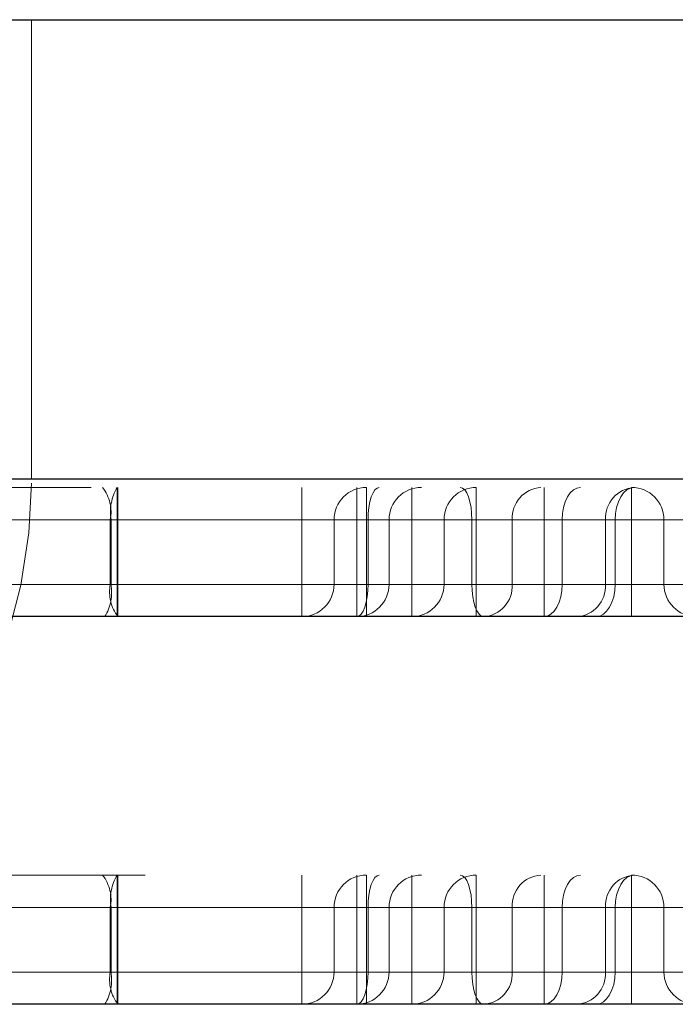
# Model space of a CAD drawing. Header units: inches. Extents: x 1907 to 2452, y -210 to -54.
# Tile 580 of 656: x 1946.7354 to 1946.8153, y -84.0844 to -83.9644. Entities that reach past the tile are written whole.
import ezdxf

# ---------------------------------------------------------------- set-up
doc = ezdxf.new("R2010")
doc.units = ezdxf.units.IN
doc.header["$LTSCALE"] = 0.5
doc.header["$MEASUREMENT"] = 0
doc.linetypes.add('HIDDEN', pattern=[0.22499999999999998, 0.15, -0.075])
doc.layers.add('APP-M-S', color=30, linetype='Continuous')

msp = doc.modelspace()

# ---------------------------------------------------------------- linework, layer by layer
at = {"layer": 'APP-M-S', "linetype": 'Continuous', "lineweight": 25}
for p, q in [((1946.68963693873, -83.96444484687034), (1946.944125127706, -83.96444484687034)), ((1946.944125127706, -84.02044484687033), (1946.68963693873, -84.02044484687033)), ((1964.86806213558, -84.03720075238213), (1943.608219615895, -84.03720075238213)), ((1964.86806213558, -84.08444484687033), (1943.608219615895, -84.08444484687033))]:
    msp.add_line(p, q, dxfattribs=at)
at = {"layer": 'APP-M-S', "linetype": 'HIDDEN', "lineweight": 18}
for p, q in [((1946.736881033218, -83.96444484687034), (1946.736881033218, -84.02044484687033)), ((1946.944155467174, -84.02145272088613), (1946.689606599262, -84.02145272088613)), ((1946.68963693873, -84.02044484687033), (1946.816881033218, -84.02044484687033)), ((1946.690071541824, -84.02044484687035), (1946.943690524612, -84.02044484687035)), ((1946.736881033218, -84.02044484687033), (1946.896881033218, -84.02044484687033)), ((1946.736881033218, -84.02044484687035), (1946.896881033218, -84.02044484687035)), ((1946.747318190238, -84.02538972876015), (1946.747318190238, -84.02145272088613)), ((1946.747318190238, -84.02538972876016), (1946.747318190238, -84.02145272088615)), ((1946.747411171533, -84.02145272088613), (1946.747411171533, -84.02538972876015)), ((1946.747411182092, -84.02145272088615), (1946.747411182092, -84.02538972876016)), ((1946.769804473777, -84.02145272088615), (1946.769804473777, -84.02538972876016)), ((1946.776505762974, -84.02538972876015), (1946.776505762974, -84.02145272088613)), ((1946.777678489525, -84.02538972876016), (1946.777678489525, -84.02145272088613)), ((1946.778989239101, -84.02152836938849), (1946.778731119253, -84.02175240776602)), ((1946.779257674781, -84.02145272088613), (1946.778989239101, -84.02152836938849)), ((1946.783207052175, -84.02538972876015), (1946.783207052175, -84.02145272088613)), ((1946.783207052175, -84.02538972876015), (1946.783207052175, -84.02145272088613)), ((1946.783207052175, -84.02538972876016), (1946.783207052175, -84.02145272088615)), ((1946.789406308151, -84.02152836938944), (1946.789131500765, -84.02145272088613)), ((1946.789670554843, -84.02175240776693), (1946.789406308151, -84.02152836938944)), ((1946.791081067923, -84.02145272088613), (1946.791081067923, -84.02538972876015)), ((1946.791081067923, -84.02145272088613), (1946.791081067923, -84.02538972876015)), ((1946.791081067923, -84.02145272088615), (1946.791081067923, -84.02538972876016)), ((1946.799333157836, -84.02145272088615), (1946.799333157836, -84.02538972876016)), ((1946.799333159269, -84.02538972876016), (1946.799333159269, -84.02145272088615)), ((1946.803333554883, -84.02152836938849), (1946.802917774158, -84.02175240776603)), ((1946.802917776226, -84.02175240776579), (1946.803333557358, -84.02152836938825)), ((1946.803765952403, -84.02145272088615), (1946.803333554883, -84.02152836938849)), ((1946.803333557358, -84.02152836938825), (1946.803765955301, -84.02145272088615)), ((1946.809875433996, -84.02152836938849), (1946.809438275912, -84.02175240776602)), ((1946.810330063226, -84.02145272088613), (1946.809875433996, -84.02152836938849)), ((1946.810012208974, -84.02145272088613), (1946.810012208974, -84.02538972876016)), ((1946.810012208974, -84.02538972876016), (1946.810012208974, -84.02145272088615)), ((1946.778284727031, -84.02260584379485), (1946.77811360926, -84.02320244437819)), ((1946.778493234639, -84.02211622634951), (1946.778284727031, -84.02260584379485)), ((1946.778731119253, -84.02175240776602), (1946.778493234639, -84.02211622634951)), ((1946.789914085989, -84.02211622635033), (1946.789670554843, -84.02175240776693)), ((1946.790127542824, -84.02260584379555), (1946.789914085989, -84.02211622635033)), ((1946.790302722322, -84.02320244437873), (1946.790127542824, -84.02260584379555)), ((1946.802198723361, -84.02260584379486), (1946.80192308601, -84.0232024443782)), ((1946.801923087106, -84.02320244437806), (1946.802198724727, -84.02260584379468)), ((1946.802534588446, -84.02211622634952), (1946.802198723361, -84.02260584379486)), ((1946.802198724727, -84.02260584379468), (1946.802534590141, -84.02211622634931)), ((1946.802917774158, -84.02175240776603), (1946.802534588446, -84.02211622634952)), ((1946.802534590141, -84.02211622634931), (1946.802917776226, -84.02175240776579)), ((1946.808682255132, -84.02260584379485), (1946.808392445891, -84.02320244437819)), ((1946.809035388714, -84.02211622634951), (1946.808682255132, -84.02260584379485)), ((1946.809438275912, -84.02175240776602), (1946.809035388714, -84.02211622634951)), ((1946.777986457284, -84.02388310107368), (1946.777908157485, -84.02462165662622)), ((1946.77811360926, -84.02320244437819), (1946.777986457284, -84.02388310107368)), ((1946.790432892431, -84.02388310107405), (1946.790302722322, -84.02320244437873)), ((1946.790513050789, -84.02462165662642), (1946.790432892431, -84.02388310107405)), ((1946.80171826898, -84.02388310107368), (1946.801592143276, -84.02462165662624)), ((1946.801592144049, -84.0246216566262), (1946.801718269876, -84.0238831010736)), ((1946.80192308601, -84.0232024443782), (1946.80171826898, -84.02388310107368)), ((1946.801718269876, -84.0238831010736), (1946.801923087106, -84.02320244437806)), ((1946.808177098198, -84.02388310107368), (1946.808044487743, -84.02462165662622)), ((1946.808392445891, -84.02320244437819), (1946.808177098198, -84.02388310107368)), ((1946.777908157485, -84.02462165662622), (1946.777881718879, -84.02538972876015)), ((1946.790540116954, -84.02538972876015), (1946.790513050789, -84.02462165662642)), ((1946.801592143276, -84.02462165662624), (1946.801549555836, -84.02538972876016)), ((1946.801549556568, -84.02538972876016), (1946.801592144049, -84.0246216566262)), ((1946.808044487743, -84.02462165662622), (1946.807999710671, -84.02538972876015)), ((1946.902212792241, -84.02538972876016), (1946.641634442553, -84.02538972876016)), ((1946.777881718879, -84.02538972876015), (1946.64227673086, -84.02538972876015)), ((1946.867072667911, -84.02538972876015), (1946.642284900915, -84.02538972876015)), ((1946.642284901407, -84.02538972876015), (1946.867072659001, -84.02538972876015)), ((1946.950739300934, -84.02538972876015), (1946.643652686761, -84.02538972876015)), ((1946.643652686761, -84.02538972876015), (1946.865704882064, -84.02538972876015)), ((1946.865704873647, -84.02538972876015), (1946.643652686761, -84.02538972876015)), ((1946.643652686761, -84.02538972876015), (1946.950739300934, -84.02538972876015)), ((1946.950739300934, -84.02538972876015), (1946.643652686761, -84.02538972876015)), ((1946.950739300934, -84.02538972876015), (1946.643652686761, -84.02538972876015)), ((1946.643652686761, -84.02538972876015), (1946.776505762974, -84.02538972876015)), ((1946.950739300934, -84.02538972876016), (1946.643652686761, -84.02538972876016)), ((1946.950739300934, -84.02538972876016), (1946.643652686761, -84.02538972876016)), ((1946.643652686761, -84.02538972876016), (1946.900194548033, -84.02538972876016)), ((1946.643652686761, -84.02538972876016), (1946.950739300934, -84.02538972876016)), ((1946.799333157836, -84.02538972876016), (1946.643652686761, -84.02538972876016)), ((1946.643652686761, -84.02538972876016), (1946.799333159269, -84.02538972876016)), ((1946.645061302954, -84.02538972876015), (1946.790540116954, -84.02538972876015)), ((1946.683849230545, -84.02538972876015), (1946.952038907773, -84.02538972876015)), ((1946.952038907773, -84.02538972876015), (1946.683849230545, -84.02538972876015)), ((1946.683860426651, -84.02538972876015), (1946.783207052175, -84.02538972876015)), ((1946.683860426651, -84.02538972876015), (1946.783207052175, -84.02538972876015)), ((1946.683860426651, -84.02538972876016), (1946.783207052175, -84.02538972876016)), ((1946.944871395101, -84.02538972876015), (1946.688890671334, -84.02538972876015)), ((1946.698545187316, -84.02538972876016), (1946.952794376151, -84.02538972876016)), ((1946.950739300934, -84.02538972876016), (1946.700600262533, -84.02538972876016)), ((1946.713904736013, -84.02538972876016), (1946.810012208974, -84.02538972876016)), ((1946.746561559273, -84.02538972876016), (1946.713938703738, -84.02538972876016)), ((1946.746561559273, -84.02538972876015), (1946.713938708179, -84.02538972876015)), ((1946.769804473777, -84.02538972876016), (1946.720757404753, -84.02538972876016)), ((1946.720784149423, -84.02538972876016), (1946.746475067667, -84.02538972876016)), ((1946.720784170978, -84.02538972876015), (1946.746475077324, -84.02538972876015)), ((1946.747411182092, -84.02538972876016), (1946.746475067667, -84.02538972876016)), ((1946.746475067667, -84.03326374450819), (1946.746475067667, -84.02538972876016)), ((1946.747411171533, -84.02538972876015), (1946.746475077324, -84.02538972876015)), ((1946.746475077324, -84.03326374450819), (1946.746475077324, -84.02538972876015)), ((1946.746561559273, -84.02538972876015), (1946.746561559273, -84.03326374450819)), ((1946.746561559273, -84.02538972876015), (1946.747318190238, -84.02538972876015)), ((1946.746561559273, -84.02538972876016), (1946.747318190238, -84.02538972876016)), ((1946.746561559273, -84.02538972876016), (1946.746561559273, -84.03326374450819)), ((1946.847073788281, -84.02538972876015), (1946.747318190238, -84.02538972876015)), ((1946.747318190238, -84.02538972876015), (1946.747318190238, -84.03326374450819)), ((1946.747318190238, -84.02538972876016), (1946.747318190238, -84.03326374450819)), ((1946.847073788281, -84.02538972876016), (1946.747318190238, -84.02538972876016)), ((1946.747411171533, -84.02538972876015), (1946.846980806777, -84.02538972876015)), ((1946.747411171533, -84.03326374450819), (1946.747411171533, -84.02538972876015)), ((1946.747411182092, -84.02538972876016), (1946.846980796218, -84.02538972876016)), ((1946.747411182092, -84.03326374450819), (1946.747411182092, -84.02538972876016)), ((1946.769804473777, -84.02538972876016), (1946.773741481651, -84.02538972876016)), ((1946.769804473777, -84.03326374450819), (1946.769804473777, -84.02538972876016)), ((1946.773741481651, -84.02538972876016), (1946.773741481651, -84.03326374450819)), ((1946.773741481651, -84.02538972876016), (1946.777678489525, -84.02538972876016)), ((1946.780442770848, -84.02538972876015), (1946.776505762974, -84.02538972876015)), ((1946.776505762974, -84.03326374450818), (1946.776505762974, -84.02538972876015)), ((1946.810012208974, -84.02538972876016), (1946.777678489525, -84.02538972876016)), ((1946.777678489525, -84.02538972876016), (1946.777678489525, -84.03326374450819)), ((1946.777881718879, -84.03326374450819), (1946.777881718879, -84.02538972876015)), ((1946.777881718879, -84.02538972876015), (1946.780442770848, -84.02538972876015)), ((1946.780442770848, -84.03326374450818), (1946.780442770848, -84.02538972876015)), ((1946.787144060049, -84.02538972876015), (1946.783207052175, -84.02538972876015)), ((1946.783207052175, -84.03326374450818), (1946.783207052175, -84.02538972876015)), ((1946.787144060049, -84.02538972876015), (1946.783207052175, -84.02538972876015)), ((1946.783207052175, -84.03326374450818), (1946.783207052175, -84.02538972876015)), ((1946.787144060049, -84.02538972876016), (1946.783207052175, -84.02538972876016)), ((1946.783207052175, -84.03326374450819), (1946.783207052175, -84.02538972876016)), ((1946.787144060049, -84.03326374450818), (1946.787144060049, -84.02538972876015)), ((1946.791081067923, -84.02538972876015), (1946.787144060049, -84.02538972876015)), ((1946.791081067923, -84.02538972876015), (1946.787144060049, -84.02538972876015)), ((1946.791081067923, -84.02538972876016), (1946.787144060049, -84.02538972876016)), ((1946.795455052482, -84.02538972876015), (1946.790540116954, -84.02538972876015)), ((1946.790540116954, -84.03326374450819), (1946.790540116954, -84.02538972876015)), ((1946.791081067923, -84.02538972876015), (1946.823414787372, -84.02538972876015)), ((1946.791081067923, -84.02538972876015), (1946.791081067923, -84.03326374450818)), ((1946.791081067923, -84.02538972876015), (1946.823414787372, -84.02538972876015)), ((1946.791081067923, -84.02538972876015), (1946.791081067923, -84.03326374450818)), ((1946.791081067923, -84.02538972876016), (1946.823414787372, -84.02538972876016)), ((1946.791081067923, -84.02538972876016), (1946.791081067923, -84.03326374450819)), ((1946.795455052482, -84.02538972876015), (1946.806823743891, -84.02538972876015)), ((1946.795455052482, -84.03326374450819), (1946.795455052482, -84.02538972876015)), ((1946.799333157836, -84.02538972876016), (1946.801549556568, -84.02538972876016)), ((1946.799333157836, -84.03326374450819), (1946.799333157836, -84.02538972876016)), ((1946.801549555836, -84.02538972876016), (1946.799333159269, -84.02538972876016)), ((1946.799333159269, -84.03326374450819), (1946.799333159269, -84.02538972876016)), ((1946.801549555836, -84.02538972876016), (1946.948522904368, -84.02538972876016)), ((1946.801549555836, -84.03326374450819), (1946.801549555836, -84.02538972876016)), ((1946.948522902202, -84.02538972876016), (1946.801549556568, -84.02538972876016)), ((1946.801549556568, -84.03326374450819), (1946.801549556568, -84.02538972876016)), ((1946.807999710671, -84.02538972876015), (1946.806823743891, -84.02538972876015)), ((1946.806823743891, -84.02538972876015), (1946.806823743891, -84.03326374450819)), ((1946.807999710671, -84.02538972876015), (1946.83354434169, -84.02538972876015)), ((1946.807999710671, -84.02538972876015), (1946.807999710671, -84.03326374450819)), ((1946.810012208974, -84.02538972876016), (1946.813949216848, -84.02538972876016)), ((1946.810012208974, -84.02538972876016), (1946.810012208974, -84.03326374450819)), ((1946.813949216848, -84.02538972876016), (1946.810012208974, -84.02538972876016)), ((1946.810012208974, -84.02538972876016), (1946.810012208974, -84.03326374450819)), ((1946.813949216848, -84.02538972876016), (1946.813949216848, -84.03326374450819)), ((1946.902212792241, -84.03326374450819), (1946.641634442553, -84.03326374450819)), ((1946.777881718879, -84.03326374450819), (1946.64227673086, -84.03326374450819)), ((1946.867072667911, -84.03326374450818), (1946.642284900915, -84.03326374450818)), ((1946.642284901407, -84.03326374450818), (1946.867072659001, -84.03326374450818)), ((1946.950739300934, -84.03326374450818), (1946.643652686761, -84.03326374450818)), ((1946.643652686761, -84.03326374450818), (1946.865704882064, -84.03326374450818)), ((1946.865704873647, -84.03326374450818), (1946.643652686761, -84.03326374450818)), ((1946.643652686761, -84.03326374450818), (1946.950739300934, -84.03326374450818)), ((1946.950739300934, -84.03326374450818), (1946.643652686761, -84.03326374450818)), ((1946.950739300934, -84.03326374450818), (1946.643652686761, -84.03326374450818)), ((1946.643652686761, -84.03326374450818), (1946.776505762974, -84.03326374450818)), ((1946.950739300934, -84.03326374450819), (1946.643652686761, -84.03326374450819)), ((1946.950739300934, -84.03326374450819), (1946.643652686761, -84.03326374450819)), ((1946.643652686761, -84.03326374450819), (1946.900194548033, -84.03326374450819)), ((1946.643652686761, -84.03326374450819), (1946.950739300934, -84.03326374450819)), ((1946.799333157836, -84.03326374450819), (1946.643652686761, -84.03326374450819)), ((1946.643652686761, -84.03326374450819), (1946.799333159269, -84.03326374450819)), ((1946.645061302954, -84.03326374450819), (1946.790540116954, -84.03326374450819)), ((1946.950090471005, -84.03326374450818), (1946.683671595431, -84.03326374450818)), ((1946.683849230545, -84.03326374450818), (1946.952038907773, -84.03326374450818)), ((1946.952038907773, -84.03326374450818), (1946.683849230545, -84.03326374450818)), ((1946.683860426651, -84.03326374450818), (1946.783207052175, -84.03326374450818)), ((1946.683860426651, -84.03326374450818), (1946.783207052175, -84.03326374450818)), ((1946.683860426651, -84.03326374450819), (1946.783207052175, -84.03326374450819)), ((1946.698545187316, -84.03326374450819), (1946.952794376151, -84.03326374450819)), ((1946.950739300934, -84.03326374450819), (1946.700600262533, -84.03326374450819)), ((1946.713904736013, -84.03326374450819), (1946.810012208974, -84.03326374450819)), ((1946.746561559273, -84.03326374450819), (1946.713938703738, -84.03326374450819)), ((1946.746561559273, -84.03326374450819), (1946.713938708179, -84.03326374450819)), ((1946.769804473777, -84.03326374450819), (1946.720757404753, -84.03326374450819)), ((1946.720784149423, -84.03326374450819), (1946.746475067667, -84.03326374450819)), ((1946.720784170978, -84.03326374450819), (1946.746475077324, -84.03326374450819)), ((1946.746475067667, -84.03326374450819), (1946.747411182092, -84.03326374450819)), ((1946.746475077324, -84.03326374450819), (1946.747411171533, -84.03326374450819)), ((1946.747318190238, -84.03326374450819), (1946.746561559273, -84.03326374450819)), ((1946.747318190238, -84.03326374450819), (1946.746561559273, -84.03326374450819)), ((1946.747318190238, -84.0372007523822), (1946.747318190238, -84.03326374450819)), ((1946.847073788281, -84.03326374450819), (1946.747318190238, -84.03326374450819)), ((1946.747318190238, -84.0372007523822), (1946.747318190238, -84.03326374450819)), ((1946.847073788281, -84.03326374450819), (1946.747318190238, -84.03326374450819)), ((1946.747411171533, -84.03326374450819), (1946.747411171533, -84.0372007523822)), ((1946.747411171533, -84.03326374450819), (1946.846980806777, -84.03326374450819)), ((1946.747411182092, -84.03326374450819), (1946.747411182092, -84.0372007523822)), ((1946.747411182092, -84.03326374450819), (1946.846980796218, -84.03326374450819)), ((1946.769804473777, -84.03326374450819), (1946.769804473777, -84.0372007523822)), ((1946.773741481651, -84.03326374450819), (1946.769804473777, -84.03326374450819)), ((1946.777678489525, -84.03326374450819), (1946.773741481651, -84.03326374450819)), ((1946.776505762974, -84.03326374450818), (1946.780442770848, -84.03326374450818)), ((1946.776505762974, -84.0372007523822), (1946.776505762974, -84.03326374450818)), ((1946.777678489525, -84.0372007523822), (1946.777678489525, -84.03326374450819)), ((1946.810012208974, -84.03326374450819), (1946.777678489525, -84.03326374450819)), ((1946.777881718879, -84.03326374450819), (1946.777855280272, -84.03403181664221)), ((1946.780442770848, -84.03326374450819), (1946.777881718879, -84.03326374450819)), ((1946.783207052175, -84.03326374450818), (1946.787144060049, -84.03326374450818)), ((1946.783207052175, -84.03720075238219), (1946.783207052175, -84.03326374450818)), ((1946.783207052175, -84.03720075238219), (1946.783207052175, -84.03326374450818)), ((1946.783207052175, -84.03326374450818), (1946.787144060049, -84.03326374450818)), ((1946.783207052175, -84.03326374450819), (1946.787144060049, -84.03326374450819)), ((1946.783207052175, -84.0372007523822), (1946.783207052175, -84.03326374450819)), ((1946.787144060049, -84.03326374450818), (1946.791081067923, -84.03326374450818)), ((1946.787144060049, -84.03326374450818), (1946.791081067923, -84.03326374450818)), ((1946.787144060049, -84.03326374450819), (1946.791081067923, -84.03326374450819)), ((1946.790540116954, -84.03326374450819), (1946.795455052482, -84.03326374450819)), ((1946.790567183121, -84.0340318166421), (1946.790540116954, -84.03326374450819)), ((1946.791081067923, -84.03326374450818), (1946.791081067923, -84.03720075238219)), ((1946.791081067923, -84.03326374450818), (1946.823414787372, -84.03326374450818)), ((1946.791081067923, -84.03326374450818), (1946.791081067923, -84.03720075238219)), ((1946.791081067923, -84.03326374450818), (1946.823414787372, -84.03326374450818)), ((1946.791081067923, -84.03326374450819), (1946.791081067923, -84.0372007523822)), ((1946.791081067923, -84.03326374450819), (1946.823414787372, -84.03326374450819)), ((1946.795455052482, -84.03326374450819), (1946.806823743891, -84.03326374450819)), ((1946.799333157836, -84.03326374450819), (1946.799333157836, -84.0372007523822)), ((1946.801549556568, -84.03326374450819), (1946.799333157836, -84.03326374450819)), ((1946.799333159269, -84.0372007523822), (1946.799333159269, -84.03326374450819)), ((1946.799333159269, -84.03326374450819), (1946.801549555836, -84.03326374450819)), ((1946.801549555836, -84.03326374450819), (1946.801506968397, -84.0340318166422)), ((1946.801506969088, -84.03403181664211), (1946.801549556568, -84.03326374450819)), ((1946.801549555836, -84.03326374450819), (1946.948522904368, -84.03326374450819)), ((1946.948522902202, -84.03326374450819), (1946.801549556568, -84.03326374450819)), ((1946.806823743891, -84.03326374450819), (1946.807999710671, -84.03326374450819)), ((1946.807999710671, -84.03326374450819), (1946.8079549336, -84.03403181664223)), ((1946.807999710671, -84.03326374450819), (1946.83354434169, -84.03326374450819)), ((1946.810012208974, -84.03326374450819), (1946.810012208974, -84.0372007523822)), ((1946.813949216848, -84.03326374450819), (1946.810012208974, -84.03326374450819)), ((1946.810012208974, -84.03326374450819), (1946.813949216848, -84.03326374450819)), ((1946.810012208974, -84.0372007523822), (1946.810012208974, -84.03326374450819)), ((1946.777776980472, -84.03477037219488), (1946.777649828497, -84.03545102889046)), ((1946.777855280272, -84.03403181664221), (1946.777776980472, -84.03477037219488)), ((1946.790647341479, -84.03477037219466), (1946.790567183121, -84.0340318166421)), ((1946.790777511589, -84.03545102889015), (1946.790647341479, -84.03477037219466)), ((1946.80117602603, -84.03545102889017), (1946.80138084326, -84.03477037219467)), ((1946.801380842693, -84.03477037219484), (1946.801176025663, -84.0354510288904)), ((1946.80138084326, -84.03477037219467), (1946.801506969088, -84.03403181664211)), ((1946.801506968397, -84.0340318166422), (1946.801380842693, -84.03477037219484)), ((1946.807822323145, -84.0347703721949), (1946.807606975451, -84.03545102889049)), ((1946.8079549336, -84.03403181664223), (1946.807822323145, -84.0347703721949)), ((1946.777649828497, -84.03545102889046), (1946.777478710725, -84.03604762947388)), ((1946.790952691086, -84.03604762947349), (1946.790777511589, -84.03545102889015)), ((1946.800900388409, -84.0360476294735), (1946.80117602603, -84.03545102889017)), ((1946.801176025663, -84.0354510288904), (1946.800900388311, -84.03604762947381)), ((1946.807606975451, -84.03545102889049), (1946.80731716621, -84.03604762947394)), ((1946.776774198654, -84.03712510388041), (1946.776505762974, -84.0372007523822)), ((1946.777032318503, -84.03690106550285), (1946.776774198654, -84.03712510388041)), ((1946.777270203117, -84.0365372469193), (1946.777032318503, -84.03690106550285)), ((1946.777478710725, -84.03604762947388), (1946.777270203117, -84.0365372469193)), ((1946.791166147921, -84.03653724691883), (1946.790952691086, -84.03604762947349)), ((1946.791409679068, -84.03690106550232), (1946.791166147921, -84.03653724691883)), ((1946.791673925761, -84.03712510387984), (1946.791409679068, -84.03690106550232)), ((1946.791948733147, -84.0372007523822), (1946.791673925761, -84.03712510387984)), ((1946.799333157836, -84.0372007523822), (1946.799765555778, -84.03712510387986)), ((1946.799765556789, -84.0371251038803), (1946.799333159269, -84.0372007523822)), ((1946.799765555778, -84.03712510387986), (1946.80018133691, -84.03690106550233)), ((1946.800181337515, -84.03690106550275), (1946.799765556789, -84.0371251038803)), ((1946.80018133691, -84.03690106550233), (1946.800564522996, -84.03653724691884)), ((1946.800564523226, -84.03653724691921), (1946.800181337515, -84.03690106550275)), ((1946.800564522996, -84.03653724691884), (1946.800900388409, -84.0360476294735)), ((1946.800900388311, -84.03604762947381), (1946.800564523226, -84.03653724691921)), ((1946.806123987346, -84.03712510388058), (1946.805669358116, -84.0372007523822)), ((1946.80656114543, -84.03690106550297), (1946.806123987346, -84.03712510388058)), ((1946.806964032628, -84.03653724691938), (1946.80656114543, -84.03690106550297)), ((1946.80731716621, -84.03604762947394), (1946.806964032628, -84.03653724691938)), ((1946.950739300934, -84.06869681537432), (1946.643652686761, -84.06869681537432)), ((1946.747318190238, -84.06869681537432), (1946.747318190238, -84.07263382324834)), ((1946.747318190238, -84.06869681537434), (1946.747318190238, -84.07263382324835)), ((1946.747411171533, -84.07263382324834), (1946.747411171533, -84.06869681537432)), ((1946.747411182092, -84.07263382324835), (1946.747411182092, -84.06869681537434)), ((1946.769804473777, -84.07263382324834), (1946.769804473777, -84.06869681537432)), ((1946.776505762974, -84.06869681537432), (1946.776505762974, -84.07263382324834)), ((1946.777678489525, -84.06869681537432), (1946.777678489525, -84.07263382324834)), ((1946.778284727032, -84.06984993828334), (1946.77849323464, -84.06936032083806)), ((1946.77849323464, -84.06936032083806), (1946.778731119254, -84.0689965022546)), ((1946.778731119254, -84.0689965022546), (1946.778989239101, -84.0687724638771)), ((1946.778989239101, -84.0687724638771), (1946.779257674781, -84.06869681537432)), ((1946.783207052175, -84.06869681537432), (1946.783207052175, -84.07263382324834)), ((1946.783207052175, -84.06869681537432), (1946.783207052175, -84.07263382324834)), ((1946.783207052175, -84.06869681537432), (1946.783207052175, -84.07263382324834)), ((1946.789131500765, -84.06869681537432), (1946.789406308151, -84.06877246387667)), ((1946.789406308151, -84.06877246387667), (1946.789670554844, -84.06899650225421)), ((1946.789670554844, -84.06899650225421), (1946.789914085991, -84.0693603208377)), ((1946.789914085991, -84.0693603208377), (1946.790127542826, -84.06984993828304)), ((1946.791081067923, -84.07263382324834), (1946.791081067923, -84.06869681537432)), ((1946.791081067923, -84.07263382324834), (1946.791081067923, -84.06869681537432)), ((1946.791081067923, -84.07263382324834), (1946.791081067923, -84.06869681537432)), ((1946.799333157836, -84.07263382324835), (1946.799333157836, -84.06869681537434)), ((1946.799333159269, -84.06869681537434), (1946.799333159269, -84.07263382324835)), ((1946.802198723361, -84.06984993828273), (1946.802534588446, -84.06936032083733)), ((1946.802534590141, -84.06936032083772), (1946.802198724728, -84.06984993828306)), ((1946.802534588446, -84.06936032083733), (1946.802917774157, -84.0689965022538)), ((1946.802917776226, -84.06899650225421), (1946.802534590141, -84.06936032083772)), ((1946.802917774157, -84.0689965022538), (1946.803333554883, -84.06877246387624)), ((1946.803333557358, -84.06877246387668), (1946.802917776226, -84.06899650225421)), ((1946.803333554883, -84.06877246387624), (1946.803765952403, -84.06869681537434)), ((1946.803765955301, -84.06869681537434), (1946.803333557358, -84.06877246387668)), ((1946.808682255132, -84.0698499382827), (1946.809035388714, -84.0693603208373)), ((1946.809035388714, -84.0693603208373), (1946.809438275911, -84.06899650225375)), ((1946.809438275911, -84.06899650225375), (1946.809875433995, -84.0687724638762)), ((1946.809875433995, -84.0687724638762), (1946.810330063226, -84.06869681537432)), ((1946.810012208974, -84.07263382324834), (1946.810012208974, -84.06869681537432)), ((1946.810012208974, -84.06869681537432), (1946.810012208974, -84.07263382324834)), ((1946.777986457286, -84.07112719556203), (1946.778113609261, -84.07044653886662)), ((1946.778113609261, -84.07044653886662), (1946.778284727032, -84.06984993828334)), ((1946.790127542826, -84.06984993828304), (1946.790302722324, -84.07044653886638)), ((1946.790302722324, -84.07044653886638), (1946.790432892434, -84.07112719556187)), ((1946.801718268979, -84.0711271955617), (1946.801923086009, -84.07044653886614)), ((1946.801923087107, -84.07044653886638), (1946.801718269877, -84.07112719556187)), ((1946.801923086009, -84.07044653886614), (1946.802198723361, -84.06984993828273)), ((1946.802198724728, -84.06984993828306), (1946.801923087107, -84.07044653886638)), ((1946.808177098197, -84.07112719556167), (1946.80839244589, -84.07044653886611)), ((1946.80839244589, -84.07044653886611), (1946.808682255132, -84.0698499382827)), ((1946.777881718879, -84.07263382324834), (1946.777908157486, -84.0718657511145)), ((1946.777908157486, -84.0718657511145), (1946.777986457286, -84.07112719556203)), ((1946.790432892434, -84.07112719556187), (1946.790513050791, -84.07186575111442)), ((1946.790513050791, -84.07186575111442), (1946.790540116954, -84.07263382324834)), ((1946.801549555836, -84.07263382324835), (1946.801592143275, -84.07186575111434)), ((1946.801592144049, -84.07186575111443), (1946.801549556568, -84.07263382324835)), ((1946.801592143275, -84.07186575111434), (1946.801718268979, -84.0711271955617)), ((1946.801718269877, -84.07112719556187), (1946.801592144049, -84.07186575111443)), ((1946.807999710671, -84.07263382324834), (1946.808044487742, -84.07186575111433)), ((1946.808044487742, -84.07186575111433), (1946.808177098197, -84.07112719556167)), ((1946.902212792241, -84.07263382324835), (1946.641634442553, -84.07263382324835)), ((1946.777881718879, -84.07263382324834), (1946.64227673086, -84.07263382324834)), ((1946.867072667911, -84.07263382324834), (1946.642284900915, -84.07263382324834)), ((1946.642284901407, -84.07263382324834), (1946.867072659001, -84.07263382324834)), ((1946.950739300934, -84.07263382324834), (1946.643652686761, -84.07263382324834)), ((1946.950739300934, -84.07263382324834), (1946.643652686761, -84.07263382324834)), ((1946.643652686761, -84.07263382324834), (1946.865704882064, -84.07263382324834)), ((1946.865704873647, -84.07263382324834), (1946.643652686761, -84.07263382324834)), ((1946.643652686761, -84.07263382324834), (1946.950739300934, -84.07263382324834)), ((1946.950739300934, -84.07263382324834), (1946.643652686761, -84.07263382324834)), ((1946.950739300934, -84.07263382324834), (1946.643652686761, -84.07263382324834)), ((1946.643652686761, -84.07263382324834), (1946.776505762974, -84.07263382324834)), ((1946.950739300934, -84.07263382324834), (1946.643652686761, -84.07263382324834)), ((1946.950739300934, -84.07263382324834), (1946.643652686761, -84.07263382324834)), ((1946.643652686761, -84.07263382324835), (1946.900194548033, -84.07263382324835)), ((1946.643652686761, -84.07263382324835), (1946.950739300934, -84.07263382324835)), ((1946.799333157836, -84.07263382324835), (1946.643652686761, -84.07263382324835)), ((1946.643652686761, -84.07263382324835), (1946.799333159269, -84.07263382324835)), ((1946.645061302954, -84.07263382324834), (1946.790540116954, -84.07263382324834)), ((1946.683849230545, -84.07263382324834), (1946.952038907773, -84.07263382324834)), ((1946.952038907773, -84.07263382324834), (1946.683849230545, -84.07263382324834)), ((1946.683860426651, -84.07263382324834), (1946.783207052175, -84.07263382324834)), ((1946.683860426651, -84.07263382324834), (1946.783207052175, -84.07263382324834)), ((1946.683860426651, -84.07263382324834), (1946.783207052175, -84.07263382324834)), ((1946.698545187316, -84.07263382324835), (1946.952794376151, -84.07263382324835)), ((1946.950739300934, -84.07263382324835), (1946.700600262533, -84.07263382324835)), ((1946.713904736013, -84.07263382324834), (1946.810012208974, -84.07263382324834)), ((1946.746561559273, -84.07263382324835), (1946.713938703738, -84.07263382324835)), ((1946.746561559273, -84.07263382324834), (1946.713938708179, -84.07263382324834)), ((1946.769804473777, -84.07263382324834), (1946.720757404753, -84.07263382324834)), ((1946.720784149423, -84.07263382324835), (1946.746475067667, -84.07263382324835)), ((1946.720784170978, -84.07263382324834), (1946.746475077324, -84.07263382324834)), ((1946.746475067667, -84.07263382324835), (1946.747411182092, -84.07263382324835)), ((1946.746475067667, -84.07263382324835), (1946.746475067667, -84.08050783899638)), ((1946.746475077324, -84.07263382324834), (1946.747411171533, -84.07263382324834)), ((1946.746475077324, -84.07263382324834), (1946.746475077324, -84.08050783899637)), ((1946.747318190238, -84.07263382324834), (1946.746561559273, -84.07263382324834)), ((1946.746561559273, -84.08050783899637), (1946.746561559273, -84.07263382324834)), ((1946.747318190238, -84.07263382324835), (1946.746561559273, -84.07263382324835)), ((1946.746561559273, -84.08050783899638), (1946.746561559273, -84.07263382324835)), ((1946.847073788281, -84.07263382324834), (1946.747318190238, -84.07263382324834)), ((1946.747318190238, -84.08050783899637), (1946.747318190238, -84.07263382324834)), ((1946.847073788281, -84.07263382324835), (1946.747318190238, -84.07263382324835)), ((1946.747318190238, -84.08050783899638), (1946.747318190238, -84.07263382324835)), ((1946.747411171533, -84.07263382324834), (1946.846980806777, -84.07263382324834)), ((1946.747411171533, -84.07263382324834), (1946.747411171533, -84.08050783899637)), ((1946.747411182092, -84.07263382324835), (1946.846980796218, -84.07263382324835)), ((1946.747411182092, -84.07263382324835), (1946.747411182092, -84.08050783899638)), ((1946.769804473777, -84.07263382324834), (1946.769804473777, -84.08050783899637)), ((1946.773741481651, -84.07263382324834), (1946.769804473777, -84.07263382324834)), ((1946.773741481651, -84.08050783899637), (1946.773741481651, -84.07263382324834)), ((1946.777678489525, -84.07263382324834), (1946.773741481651, -84.07263382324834)), ((1946.776505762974, -84.07263382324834), (1946.780442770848, -84.07263382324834)), ((1946.776505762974, -84.07263382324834), (1946.776505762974, -84.08050783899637)), ((1946.777678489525, -84.08050783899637), (1946.777678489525, -84.07263382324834)), ((1946.810012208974, -84.07263382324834), (1946.777678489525, -84.07263382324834)), ((1946.780442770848, -84.07263382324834), (1946.777881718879, -84.07263382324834)), ((1946.777881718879, -84.07263382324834), (1946.777881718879, -84.08050783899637)), ((1946.780442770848, -84.07263382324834), (1946.780442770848, -84.08050783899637)), ((1946.783207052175, -84.07263382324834), (1946.787144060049, -84.07263382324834)), ((1946.783207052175, -84.07263382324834), (1946.783207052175, -84.08050783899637)), ((1946.783207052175, -84.07263382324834), (1946.787144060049, -84.07263382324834)), ((1946.783207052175, -84.07263382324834), (1946.783207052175, -84.08050783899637)), ((1946.783207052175, -84.07263382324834), (1946.787144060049, -84.07263382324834)), ((1946.783207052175, -84.07263382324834), (1946.783207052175, -84.08050783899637)), ((1946.787144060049, -84.07263382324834), (1946.787144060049, -84.08050783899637)), ((1946.787144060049, -84.07263382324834), (1946.791081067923, -84.07263382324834)), ((1946.787144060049, -84.07263382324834), (1946.791081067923, -84.07263382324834)), ((1946.787144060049, -84.07263382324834), (1946.791081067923, -84.07263382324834)), ((1946.790540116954, -84.07263382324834), (1946.795455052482, -84.07263382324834)), ((1946.790540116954, -84.07263382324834), (1946.790540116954, -84.08050783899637)), ((1946.791081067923, -84.07263382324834), (1946.823414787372, -84.07263382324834)), ((1946.791081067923, -84.08050783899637), (1946.791081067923, -84.07263382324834)), ((1946.791081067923, -84.07263382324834), (1946.823414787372, -84.07263382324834)), ((1946.791081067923, -84.08050783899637), (1946.791081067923, -84.07263382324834)), ((1946.791081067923, -84.08050783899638), (1946.791081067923, -84.07263382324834)), ((1946.791081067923, -84.07263382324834), (1946.823414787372, -84.07263382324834)), ((1946.795455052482, -84.07263382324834), (1946.795455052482, -84.08050783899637)), ((1946.795455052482, -84.07263382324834), (1946.806823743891, -84.07263382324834)), ((1946.801549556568, -84.07263382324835), (1946.799333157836, -84.07263382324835)), ((1946.799333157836, -84.07263382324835), (1946.799333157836, -84.08050783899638)), ((1946.799333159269, -84.07263382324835), (1946.801549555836, -84.07263382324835)), ((1946.799333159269, -84.07263382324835), (1946.799333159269, -84.08050783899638)), ((1946.801549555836, -84.07263382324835), (1946.948522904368, -84.07263382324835)), ((1946.801549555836, -84.07263382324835), (1946.801549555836, -84.08050783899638)), ((1946.948522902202, -84.07263382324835), (1946.801549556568, -84.07263382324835)), ((1946.801549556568, -84.07263382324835), (1946.801549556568, -84.08050783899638)), ((1946.806823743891, -84.08050783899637), (1946.806823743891, -84.07263382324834)), ((1946.806823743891, -84.07263382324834), (1946.807999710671, -84.07263382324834)), ((1946.807999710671, -84.07263382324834), (1946.83354434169, -84.07263382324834)), ((1946.807999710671, -84.08050783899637), (1946.807999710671, -84.07263382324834)), ((1946.813949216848, -84.07263382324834), (1946.810012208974, -84.07263382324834)), ((1946.810012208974, -84.08050783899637), (1946.810012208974, -84.07263382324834)), ((1946.810012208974, -84.07263382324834), (1946.813949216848, -84.07263382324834)), ((1946.810012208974, -84.08050783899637), (1946.810012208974, -84.07263382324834)), ((1946.813949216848, -84.08050783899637), (1946.813949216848, -84.07263382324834)), ((1946.902212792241, -84.08050783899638), (1946.641634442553, -84.08050783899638)), ((1946.777881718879, -84.08050783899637), (1946.64227673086, -84.08050783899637)), ((1946.867072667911, -84.08050783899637), (1946.642284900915, -84.08050783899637)), ((1946.642284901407, -84.08050783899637), (1946.867072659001, -84.08050783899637)), ((1946.950739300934, -84.08050783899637), (1946.643652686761, -84.08050783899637)), ((1946.950739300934, -84.08050783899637), (1946.643652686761, -84.08050783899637)), ((1946.643652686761, -84.08050783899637), (1946.865704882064, -84.08050783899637)), ((1946.865704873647, -84.08050783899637), (1946.643652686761, -84.08050783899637)), ((1946.643652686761, -84.08050783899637), (1946.950739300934, -84.08050783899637)), ((1946.950739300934, -84.08050783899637), (1946.643652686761, -84.08050783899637)), ((1946.950739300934, -84.08050783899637), (1946.643652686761, -84.08050783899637)), ((1946.643652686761, -84.08050783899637), (1946.776505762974, -84.08050783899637)), ((1946.950739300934, -84.08050783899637), (1946.643652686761, -84.08050783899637)), ((1946.950739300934, -84.08050783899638), (1946.643652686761, -84.08050783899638)), ((1946.643652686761, -84.08050783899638), (1946.900194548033, -84.08050783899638)), ((1946.643652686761, -84.08050783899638), (1946.950739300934, -84.08050783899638)), ((1946.799333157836, -84.08050783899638), (1946.643652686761, -84.08050783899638)), ((1946.643652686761, -84.08050783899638), (1946.799333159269, -84.08050783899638)), ((1946.645061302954, -84.08050783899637), (1946.790540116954, -84.08050783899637)), ((1946.683849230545, -84.08050783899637), (1946.952038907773, -84.08050783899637)), ((1946.952038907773, -84.08050783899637), (1946.683849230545, -84.08050783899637)), ((1946.683860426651, -84.08050783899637), (1946.783207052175, -84.08050783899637)), ((1946.683860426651, -84.08050783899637), (1946.783207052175, -84.08050783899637)), ((1946.683860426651, -84.08050783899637), (1946.783207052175, -84.08050783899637)), ((1946.698545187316, -84.08050783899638), (1946.952794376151, -84.08050783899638)), ((1946.950739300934, -84.08050783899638), (1946.700600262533, -84.08050783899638)), ((1946.713904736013, -84.08050783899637), (1946.810012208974, -84.08050783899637)), ((1946.746561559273, -84.08050783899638), (1946.713938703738, -84.08050783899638)), ((1946.746561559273, -84.08050783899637), (1946.713938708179, -84.08050783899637)), ((1946.769804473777, -84.08050783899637), (1946.720757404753, -84.08050783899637)), ((1946.720784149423, -84.08050783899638), (1946.746475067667, -84.08050783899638)), ((1946.720784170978, -84.08050783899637), (1946.746475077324, -84.08050783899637)), ((1946.747411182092, -84.08050783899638), (1946.746475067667, -84.08050783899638)), ((1946.747411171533, -84.08050783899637), (1946.746475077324, -84.08050783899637)), ((1946.746561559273, -84.08050783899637), (1946.747318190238, -84.08050783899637)), ((1946.746561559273, -84.08050783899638), (1946.747318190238, -84.08050783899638)), ((1946.847073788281, -84.08050783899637), (1946.747318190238, -84.08050783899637)), ((1946.747318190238, -84.08050783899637), (1946.747318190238, -84.08444484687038)), ((1946.847073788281, -84.08050783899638), (1946.747318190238, -84.08050783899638)), ((1946.747318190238, -84.08050783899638), (1946.747318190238, -84.0844448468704)), ((1946.747411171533, -84.08050783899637), (1946.846980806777, -84.08050783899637)), ((1946.747411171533, -84.08444484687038), (1946.747411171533, -84.08050783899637)), ((1946.747411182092, -84.08050783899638), (1946.846980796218, -84.08050783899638)), ((1946.747411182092, -84.0844448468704), (1946.747411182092, -84.08050783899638)), ((1946.769804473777, -84.08050783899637), (1946.773741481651, -84.08050783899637)), ((1946.769804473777, -84.08444484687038), (1946.769804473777, -84.08050783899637)), ((1946.773741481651, -84.08050783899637), (1946.777678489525, -84.08050783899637)), ((1946.776505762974, -84.08050783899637), (1946.776505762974, -84.08444484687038)), ((1946.780442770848, -84.08050783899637), (1946.776505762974, -84.08050783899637)), ((1946.777678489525, -84.08050783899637), (1946.777678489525, -84.08444484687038)), ((1946.810012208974, -84.08050783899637), (1946.777678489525, -84.08050783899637)), ((1946.77777698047, -84.08201446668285), (1946.77785528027, -84.08127591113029)), ((1946.77785528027, -84.08127591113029), (1946.777881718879, -84.08050783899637)), ((1946.777881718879, -84.08050783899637), (1946.780442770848, -84.08050783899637)), ((1946.787144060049, -84.08050783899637), (1946.783207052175, -84.08050783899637)), ((1946.783207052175, -84.08050783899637), (1946.783207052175, -84.08444484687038)), ((1946.783207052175, -84.08050783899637), (1946.783207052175, -84.08444484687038)), ((1946.787144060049, -84.08050783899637), (1946.783207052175, -84.08050783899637)), ((1946.783207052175, -84.08050783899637), (1946.783207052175, -84.0844448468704)), ((1946.787144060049, -84.08050783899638), (1946.783207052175, -84.08050783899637)), ((1946.791081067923, -84.08050783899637), (1946.787144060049, -84.08050783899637)), ((1946.791081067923, -84.08050783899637), (1946.787144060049, -84.08050783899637)), ((1946.791081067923, -84.08050783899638), (1946.787144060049, -84.08050783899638)), ((1946.795455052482, -84.08050783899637), (1946.790540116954, -84.08050783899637)), ((1946.790540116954, -84.08050783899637), (1946.790567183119, -84.08127591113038)), ((1946.790567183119, -84.08127591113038), (1946.790647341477, -84.082014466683)), ((1946.791081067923, -84.08444484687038), (1946.791081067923, -84.08050783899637)), ((1946.791081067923, -84.08050783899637), (1946.823414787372, -84.08050783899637)), ((1946.791081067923, -84.08444484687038), (1946.791081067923, -84.08050783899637)), ((1946.791081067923, -84.08050783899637), (1946.823414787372, -84.08050783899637)), ((1946.791081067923, -84.0844448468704), (1946.791081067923, -84.08050783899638)), ((1946.791081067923, -84.08050783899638), (1946.823414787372, -84.08050783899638)), ((1946.795455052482, -84.08050783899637), (1946.806823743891, -84.08050783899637)), ((1946.799333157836, -84.0844448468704), (1946.799333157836, -84.08050783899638)), ((1946.799333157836, -84.08050783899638), (1946.801549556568, -84.08050783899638)), ((1946.801549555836, -84.08050783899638), (1946.799333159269, -84.08050783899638)), ((1946.799333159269, -84.08050783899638), (1946.799333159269, -84.0844448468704)), ((1946.801506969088, -84.08127591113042), (1946.801380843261, -84.08201446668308)), ((1946.801380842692, -84.08201446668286), (1946.801506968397, -84.0812759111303)), ((1946.801506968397, -84.0812759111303), (1946.801549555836, -84.08050783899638)), ((1946.801549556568, -84.08050783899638), (1946.801506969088, -84.08127591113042)), ((1946.801549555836, -84.08050783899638), (1946.948522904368, -84.08050783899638)), ((1946.948522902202, -84.08050783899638), (1946.801549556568, -84.08050783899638)), ((1946.807999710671, -84.08050783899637), (1946.806823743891, -84.08050783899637)), ((1946.807822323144, -84.08201446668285), (1946.807954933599, -84.08127591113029)), ((1946.807954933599, -84.08127591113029), (1946.807999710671, -84.08050783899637)), ((1946.807999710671, -84.08050783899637), (1946.83354434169, -84.08050783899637)), ((1946.810012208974, -84.08050783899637), (1946.813949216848, -84.08050783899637)), ((1946.810012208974, -84.08444484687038), (1946.810012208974, -84.08050783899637)), ((1946.810012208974, -84.08050783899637), (1946.810012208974, -84.0844448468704)), ((1946.813949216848, -84.08050783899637), (1946.810012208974, -84.08050783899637)), ((1946.777478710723, -84.08329172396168), (1946.777649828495, -84.08269512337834)), ((1946.777649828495, -84.08269512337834), (1946.77777698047, -84.08201446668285)), ((1946.790647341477, -84.082014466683), (1946.790777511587, -84.08269512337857)), ((1946.790777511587, -84.08269512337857), (1946.790952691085, -84.08329172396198)), ((1946.801176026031, -84.08269512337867), (1946.800900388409, -84.08329172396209)), ((1946.800900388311, -84.08329172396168), (1946.801176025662, -84.08269512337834)), ((1946.801380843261, -84.08201446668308), (1946.801176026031, -84.08269512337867)), ((1946.801176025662, -84.08269512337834), (1946.801380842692, -84.08201446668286)), ((1946.807317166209, -84.08329172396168), (1946.80760697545, -84.08269512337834)), ((1946.80760697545, -84.08269512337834), (1946.807822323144, -84.08201446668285)), ((1946.777032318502, -84.08414515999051), (1946.777270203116, -84.08378134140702)), ((1946.777270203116, -84.08378134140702), (1946.777478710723, -84.08329172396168)), ((1946.790952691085, -84.08329172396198), (1946.791166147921, -84.08378134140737)), ((1946.791166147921, -84.08378134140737), (1946.791409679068, -84.08414515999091)), ((1946.800564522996, -84.0837813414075), (1946.80018133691, -84.08414515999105)), ((1946.800181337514, -84.08414515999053), (1946.800564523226, -84.08378134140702)), ((1946.800900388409, -84.08329172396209), (1946.800564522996, -84.0837813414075)), ((1946.800564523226, -84.08378134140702), (1946.800900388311, -84.08329172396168)), ((1946.80656114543, -84.08414515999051), (1946.806964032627, -84.08378134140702)), ((1946.806964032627, -84.08378134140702), (1946.807317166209, -84.08329172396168)), ((1946.776505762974, -84.08444484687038), (1946.776774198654, -84.08436919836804)), ((1946.776774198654, -84.08436919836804), (1946.777032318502, -84.08414515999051)), ((1946.791409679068, -84.08414515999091), (1946.791673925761, -84.08436919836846)), ((1946.791673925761, -84.08436919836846), (1946.791948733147, -84.08444484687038)), ((1946.799765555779, -84.0843691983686), (1946.799333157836, -84.0844448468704)), ((1946.799333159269, -84.0844448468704), (1946.799765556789, -84.08436919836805)), ((1946.80018133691, -84.08414515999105), (1946.799765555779, -84.0843691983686)), ((1946.799765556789, -84.08436919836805), (1946.800181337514, -84.08414515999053)), ((1946.805669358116, -84.08444484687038), (1946.806123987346, -84.08436919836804)), ((1946.806123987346, -84.08436919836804), (1946.80656114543, -84.08414515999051))]:
    msp.add_line(p, q, dxfattribs=at)
for centre, radius, start, end in [((1946.672881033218, -84.02044484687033), 0.06400000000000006, 270, 0), ((1946.741633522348, -84.02446112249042), 0.004929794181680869, 349.1425510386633, 37.60750410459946), ((1946.741633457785, -84.02446112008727), 0.004929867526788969, 349.1426860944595, 37.60681221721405), ((1946.752250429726, -84.02444182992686), 0.005767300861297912, 148.7826763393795, 189.4599091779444), ((1946.752250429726, -84.02444182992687), 0.005767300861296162, 148.7826763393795, 189.4599091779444), ((1946.777678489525, -84.02538972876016), 0.003937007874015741, 90, 180), ((1946.784379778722, -84.02538972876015), 0.003937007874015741, 90, 180), ((1946.791081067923, -84.02538972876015), 0.003937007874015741, 90, 180), ((1946.799189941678, -84.02518616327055), 0.003740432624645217, 93.5034056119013, 183.1197483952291), ((1946.81055863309, -84.02518616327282), 0.003740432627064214, 93.50340564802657, 183.1197483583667), ((1946.810012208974, -84.02538972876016), 0.003937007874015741, 0, 90), ((1946.740872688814, -84.03421164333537), 0.005767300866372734, 328.7826762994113, 9.459909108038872), ((1946.740872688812, -84.034211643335), 0.005767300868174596, 328.7826763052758, 9.459909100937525), ((1946.751316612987, -84.0341923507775), 0.004929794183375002, 169.1425510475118, 217.6075040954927), ((1946.751316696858, -84.03419235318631), 0.004929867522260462, 169.1426860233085, 217.6068121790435), ((1946.769804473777, -84.03326374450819), 0.003937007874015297, 270, 0), ((1946.776505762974, -84.03326374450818), 0.003937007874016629, 270, 0), ((1946.783207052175, -84.03326374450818), 0.003937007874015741, 270, 0), ((1946.791720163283, -84.03346730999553), 0.003740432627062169, 273.5034056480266, 3.119748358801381), ((1946.803088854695, -84.03346730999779), 0.003740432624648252, 273.5034056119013, 3.119748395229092), ((1946.817886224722, -84.03326374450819), 0.003937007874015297, 180, 270), ((1946.741633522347, -84.07170521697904), 0.004929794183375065, 349.1425510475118, 37.60750409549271), ((1946.741633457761, -84.0717052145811), 0.004929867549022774, 349.1426862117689, 37.60681209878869), ((1946.752250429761, -84.07168592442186), 0.005767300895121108, 148.7826764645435, 189.459909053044), ((1946.752250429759, -84.0716859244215), 0.005767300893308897, 148.7826764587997, 189.4599090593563), ((1946.777678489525, -84.07263382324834), 0.003937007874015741, 90, 180), ((1946.784379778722, -84.07263382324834), 0.003937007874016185, 90, 180), ((1946.791081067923, -84.07263382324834), 0.003937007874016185, 90, 180), ((1946.799189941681, -84.07243025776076), 0.003740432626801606, 93.50340564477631, 183.1197483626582), ((1946.810558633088, -84.07243025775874), 0.003740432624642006, 93.50340561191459, 183.1197483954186), ((1946.810012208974, -84.07263382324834), 0.003937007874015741, 0, 90), ((1946.740872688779, -84.08145573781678), 0.005767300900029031, 328.7826764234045, 9.45990898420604), ((1946.740872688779, -84.08145573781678), 0.00576730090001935, 328.7826764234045, 9.459908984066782), ((1946.751316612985, -84.08143644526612), 0.004929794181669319, 169.1425510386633, 217.6075041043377), ((1946.75131669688, -84.0814364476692), 0.004929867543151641, 169.1426861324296, 217.6068120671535), ((1946.769804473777, -84.08050783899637), 0.003937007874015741, 270, 0), ((1946.776505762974, -84.08050783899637), 0.003937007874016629, 270, 0), ((1946.783207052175, -84.08050783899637), 0.003937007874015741, 270, 0), ((1946.791720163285, -84.08071140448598), 0.003740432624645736, 273.5034056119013, 3.119748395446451), ((1946.803088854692, -84.08071140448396), 0.00374043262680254, 273.5034056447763, 3.119748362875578), ((1946.817886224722, -84.08050783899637), 0.003937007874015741, 180, 270)]:
    msp.add_arc(centre, radius, start, end, dxfattribs=at)

doc.saveas('drawing.dxf')
